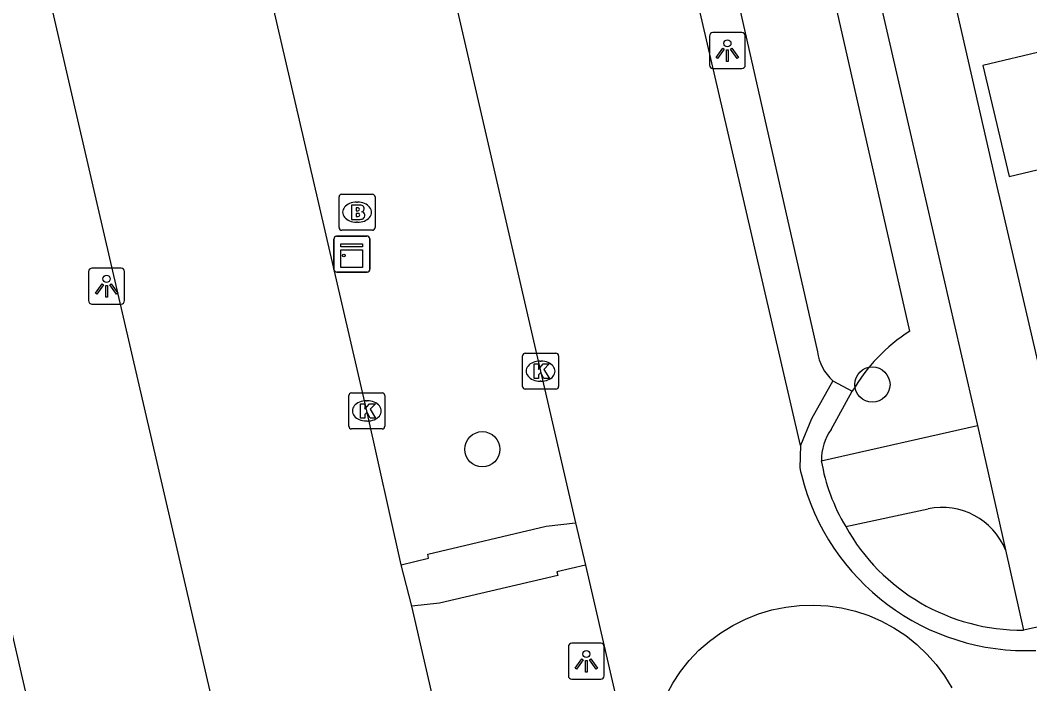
# Model space of a CAD drawing. Extents: x 156414 to 157775, y 382335 to 383765.
# Drawn here: x 156575.91 to 156603.98, y 383236.66 to 383255.09 of the extents above; entities that cross this region are included whole.
import ezdxf

# ---------------------------------------------------------------- set-up
doc = ezdxf.new("R2010")
doc.units = 0
for name, color, linetype in [('IMGEO_Boom', 7, 'Continuous'), ('IMGEO_Brandkraan', 7, 'Continuous'), ('IMGEO_Greppel_droge_sloot', 7, 'Continuous'), ('IMGEO_Kast', 7, 'Continuous'), ('IMGEO_Kolk', 7, 'Continuous'), ('IMGEO_Lichtpunt', 7, 'Continuous'), ('IMGEO_Muur', 7, 'Continuous'), ('IMGEO_Pand', 7, 'Continuous'), ('IMGEO_Rijbaan_lokaal_gesloten', 7, 'Continuous'), ('IMGEO_Rijbaan_lokaal_open', 7, 'Continuous'), ('IMGEO_Voetpad_open', 7, 'Continuous')]:
    doc.layers.add(name, color=color, linetype=linetype)

msp = doc.modelspace()

# ---------------------------------------------------------------- linework, layer by layer
at = {"layer": 'IMGEO_Boom'}
for centre in [(156599.606, 383244.973), (156588.764, 383243.176)]:
    msp.add_circle(centre, 0.489, dxfattribs=at)
at = {"layer": 'IMGEO_Brandkraan'}
for p, q in [((156584.779, 383249.332), (156584.779, 383250.184)), ((156584.854, 383250.258), (156585.706, 383250.258)), ((156585.267, 383250.038), (156585.292, 383250.038)), ((156585.78, 383250.184), (156585.78, 383249.332)), ((156585.29, 383249.478), (156585.265, 383249.478)), ((156585.706, 383249.258), (156584.854, 383249.258))]:
    msp.add_line(p, q, dxfattribs=at)
for points in [[(156584.779, 383249.332), (156584.779, 383250.184)], [(156584.854, 383250.258), (156585.706, 383250.258)], [(156585.78, 383250.184), (156585.78, 383249.332)], [(156585.127, 383249.958), (156585.127, 383249.558), (156585.34, 383249.558)], [(156585.358, 383249.958), (156585.127, 383249.958)], [(156585.306, 383249.877), (156585.252, 383249.877), (156585.252, 383249.801)], [(156585.252, 383249.801), (156585.305, 383249.801)], [(156585.314, 383249.725), (156585.252, 383249.725), (156585.252, 383249.644)], [(156585.252, 383249.644), (156585.314, 383249.644)], [(156585.706, 383249.258), (156584.854, 383249.258)]]:
    msp.add_lwpolyline(points, dxfattribs=at)
for centre, radius, start, end in [((156584.856, 383250.182), 0.0765, 91.552, 178.448), ((156584.856, 383250.182), 0.0765, 91.552, 178.448), ((156585.704, 383250.182), 0.0765, 1.552, 88.448), ((156585.704, 383250.182), 0.0765, 1.552, 88.448), ((156585.307, 383249.839), 0.0379, 267.8285, 90.9355), ((156585.315, 383249.684), 0.0404, 269.8759, 90.5077), ((156585.362, 383249.813), 0.145, 59.4692, 91.5367), ((156585.387, 383249.86), 0.0922, 285.5137, 58.1501), ((156585.392, 383249.668), 0.105, 301.3115, 78.989), ((156585.346, 383249.809), 0.251, 268.6676, 293.5347), ((156584.856, 383249.334), 0.0765, 181.552, 268.448), ((156584.856, 383249.334), 0.0765, 181.552, 268.448), ((156585.704, 383249.334), 0.0765, 271.552, 358.448), ((156585.704, 383249.334), 0.0765, 271.552, 358.448)]:
    msp.add_arc(centre, radius, start, end, dxfattribs=at)
for centre, major_axis, ratio, start_param, end_param in [((156585.266, 383249.758), (-0.387, 0.002), 0.722429, 4.712389, 7.853982), ((156585.291, 383249.758), (-0.39, 0.002), 0.717154, 1.570796, 4.712389)]:
    msp.add_ellipse(centre, major_axis=major_axis, ratio=ratio, start_param=start_param, end_param=end_param, dxfattribs=at)
at = {"layer": 'IMGEO_Greppel_droge_sloot'}
for points in [[(156600.643, 383246.455), (156599.838, 383250), (156590.429, 383291.436)], [(156587.862, 383290.954), (156597.144, 383250), (156598.077, 383245.884)]]:
    msp.add_lwpolyline(points, dxfattribs=at)
for centre, radius, start, end in [((156603.255, 383242.361), 4.856, 122.5396, 150.0563), ((156599.39, 383246.063), 1.325, 187.7784, 228.0488)]:
    msp.add_arc(centre, radius, start, end, dxfattribs=at)
at = {"layer": 'IMGEO_Kast'}
for p, q in [((156584.636, 383248.17), (156584.636, 383249.011)), ((156584.636, 383249.011), (156584.636, 383248.17)), ((156584.711, 383249.095), (156585.552, 383249.095)), ((156585.552, 383249.095), (156584.711, 383249.095)), ((156585.636, 383249.02), (156585.636, 383248.179)), ((156585.636, 383248.179), (156585.636, 383249.02)), ((156585.561, 383248.095), (156584.72, 383248.095)), ((156584.72, 383248.095), (156585.561, 383248.095))]:
    msp.add_line(p, q, dxfattribs=at)
for points in [[(156584.831, 383248.885), (156585.431, 383248.885), (156585.431, 383248.8), (156584.831, 383248.8), (156584.831, 383248.885)], [(156584.831, 383248.71), (156585.431, 383248.71), (156585.431, 383248.221), (156584.831, 383248.221), (156584.831, 383248.71)]]:
    msp.add_lwpolyline(points, dxfattribs=at)
msp.add_circle((156584.915, 383248.559), 0.0377, dxfattribs=at)
for centre, start, end in [((156584.714, 383249.017), 92.4484, 184.2845), ((156584.714, 383249.017), 92.4484, 184.2845), ((156585.558, 383249.017), 2.4484, 94.2845), ((156585.558, 383249.017), 2.4484, 94.2845), ((156584.714, 383248.173), 182.4484, 274.2845), ((156584.714, 383248.173), 182.4484, 274.2845), ((156585.558, 383248.173), 272.4484, 4.2845), ((156585.558, 383248.173), 272.4484, 4.2845)]:
    msp.add_arc(centre, 0.0779, start, end, dxfattribs=at)
at = {"layer": 'IMGEO_Kolk'}
for p, q in [((156589.956, 383245.844), (156590.808, 383245.844)), ((156589.881, 383244.918), (156589.881, 383245.77)), ((156590.369, 383245.624), (156590.394, 383245.624)), ((156590.882, 383245.77), (156590.882, 383244.918)), ((156590.392, 383245.064), (156590.367, 383245.064)), ((156585.125, 383244.74), (156585.977, 383244.74)), ((156590.808, 383244.844), (156589.956, 383244.844)), ((156585.05, 383243.814), (156585.05, 383244.666)), ((156585.538, 383244.52), (156585.563, 383244.52)), ((156586.051, 383244.666), (156586.051, 383243.814)), ((156585.561, 383243.96), (156585.536, 383243.96)), ((156585.977, 383243.74), (156585.125, 383243.74))]:
    msp.add_line(p, q, dxfattribs=at)
for points in [[(156589.956, 383245.844), (156590.808, 383245.844)], [(156589.881, 383244.918), (156589.881, 383245.77)], [(156590.202, 383245.544), (156590.325, 383245.544), (156590.325, 383245.393), (156590.455, 383245.544), (156590.619, 383245.544), (156590.473, 383245.393), (156590.626, 383245.144), (156590.474, 383245.144), (156590.389, 383245.308), (156590.325, 383245.241), (156590.325, 383245.144), (156590.202, 383245.144), (156590.202, 383245.544)], [(156590.882, 383245.77), (156590.882, 383244.918)], [(156585.125, 383244.74), (156585.977, 383244.74)], [(156590.808, 383244.844), (156589.956, 383244.844)], [(156585.05, 383243.814), (156585.05, 383244.666)], [(156585.371, 383244.44), (156585.494, 383244.44), (156585.494, 383244.289), (156585.624, 383244.44), (156585.788, 383244.44), (156585.642, 383244.289), (156585.795, 383244.04), (156585.643, 383244.04), (156585.558, 383244.204), (156585.494, 383244.137), (156585.494, 383244.04), (156585.371, 383244.04), (156585.371, 383244.44)], [(156586.051, 383244.666), (156586.051, 383243.814)], [(156585.977, 383243.74), (156585.125, 383243.74)]]:
    msp.add_lwpolyline(points, dxfattribs=at)
for centre, start, end in [((156589.958, 383245.768), 91.552, 178.448), ((156589.958, 383245.768), 91.552, 178.448), ((156590.806, 383245.768), 1.552, 88.448), ((156590.806, 383245.768), 1.552, 88.448), ((156585.127, 383244.664), 91.552, 178.448), ((156585.127, 383244.664), 91.552, 178.448), ((156585.975, 383244.664), 1.552, 88.448), ((156585.975, 383244.664), 1.552, 88.448), ((156589.958, 383244.92), 181.552, 268.448), ((156589.958, 383244.92), 181.552, 268.448), ((156590.806, 383244.92), 271.552, 358.448), ((156590.806, 383244.92), 271.552, 358.448), ((156585.127, 383243.816), 181.552, 268.448), ((156585.127, 383243.816), 181.552, 268.448), ((156585.975, 383243.816), 271.552, 358.448), ((156585.975, 383243.816), 271.552, 358.448)]:
    msp.add_arc(centre, 0.0765, start, end, dxfattribs=at)
for centre, major_axis, ratio, start_param, end_param in [((156590.368, 383245.344), (-0.387, 0.002), 0.722429, 4.712389, 7.853982), ((156590.393, 383245.344), (-0.39, 0.002), 0.717154, 1.570796, 4.712389), ((156585.537, 383244.24), (-0.387, 0.002), 0.722429, 4.712389, 7.853982), ((156585.562, 383244.24), (-0.39, 0.002), 0.717154, 1.570796, 4.712389)]:
    msp.add_ellipse(centre, major_axis=major_axis, ratio=ratio, start_param=start_param, end_param=end_param, dxfattribs=at)
at = {"layer": 'IMGEO_Lichtpunt'}
for p, q in [((156595.076, 383254.651), (156595.076, 383253.844)), ((156595.076, 383254.651), (156595.076, 383253.844)), ((156595.978, 383254.746), (156595.17, 383254.746)), ((156595.978, 383254.746), (156595.17, 383254.746)), ((156596.072, 383253.844), (156596.072, 383254.651)), ((156596.072, 383253.844), (156596.072, 383254.651)), ((156595.17, 383253.75), (156595.978, 383253.75)), ((156595.17, 383253.75), (156595.978, 383253.75)), ((156577.817, 383248.11), (156577.817, 383247.303)), ((156577.817, 383248.11), (156577.817, 383247.303)), ((156578.719, 383248.205), (156577.911, 383248.205)), ((156578.719, 383248.205), (156577.911, 383248.205)), ((156578.813, 383247.303), (156578.813, 383248.11)), ((156578.813, 383247.303), (156578.813, 383248.11)), ((156577.911, 383247.209), (156578.719, 383247.209)), ((156577.911, 383247.209), (156578.719, 383247.209)), ((156591.155, 383237.691), (156591.155, 383236.884)), ((156591.155, 383237.691), (156591.155, 383236.884)), ((156592.057, 383237.786), (156591.249, 383237.786)), ((156592.057, 383237.786), (156591.249, 383237.786)), ((156592.151, 383236.884), (156592.151, 383237.691)), ((156592.151, 383236.884), (156592.151, 383237.691)), ((156591.249, 383236.79), (156592.057, 383236.79)), ((156591.249, 383236.79), (156592.057, 383236.79))]:
    msp.add_line(p, q, dxfattribs=at)
for points in [[(156595.45, 383254.315), (156595.489, 383254.287), (156595.301, 383254.025), (156595.263, 383254.052), (156595.45, 383254.315)], [(156595.552, 383254.267), (156595.599, 383254.267), (156595.599, 383253.945), (156595.552, 383253.945), (156595.552, 383254.267)], [(156595.662, 383254.287), (156595.7, 383254.314), (156595.887, 383254.052), (156595.848, 383254.024), (156595.662, 383254.287)], [(156578.191, 383247.774), (156578.23, 383247.746), (156578.042, 383247.484), (156578.004, 383247.511), (156578.191, 383247.774)], [(156578.403, 383247.746), (156578.441, 383247.773), (156578.628, 383247.511), (156578.589, 383247.483), (156578.403, 383247.746)], [(156578.293, 383247.726), (156578.34, 383247.726), (156578.34, 383247.404), (156578.293, 383247.404), (156578.293, 383247.726)], [(156591.529, 383237.355), (156591.568, 383237.327), (156591.38, 383237.065), (156591.342, 383237.092), (156591.529, 383237.355)], [(156591.631, 383237.307), (156591.678, 383237.307), (156591.678, 383236.985), (156591.631, 383236.985), (156591.631, 383237.307)], [(156591.741, 383237.327), (156591.779, 383237.354), (156591.966, 383237.092), (156591.927, 383237.064), (156591.741, 383237.327)]]:
    msp.add_lwpolyline(points, dxfattribs=at)
for centre in [(156595.575, 383254.449), (156578.316, 383247.908), (156591.654, 383237.489)]:
    msp.add_circle(centre, 0.0994, dxfattribs=at)
for centre, start, end in [((156595.17, 383254.651), 90, 180), ((156595.17, 383254.651), 90, 180), ((156595.978, 383254.651), 0, 90), ((156595.978, 383254.651), 0, 90), ((156595.17, 383253.844), 180, 270), ((156595.17, 383253.844), 180, 270), ((156595.978, 383253.844), 270, 0), ((156595.978, 383253.844), 270, 360), ((156577.911, 383248.11), 90, 180), ((156577.911, 383248.11), 90, 180), ((156578.719, 383248.11), 0, 90), ((156578.719, 383248.11), 0, 90), ((156577.911, 383247.303), 180, 270), ((156577.911, 383247.303), 180, 270), ((156578.719, 383247.303), 270, 0), ((156578.719, 383247.303), 270, 360), ((156591.249, 383237.691), 90, 180), ((156591.249, 383237.691), 90, 180), ((156592.057, 383237.691), 0, 90), ((156592.057, 383237.691), 0, 90), ((156591.249, 383236.884), 180, 270), ((156591.249, 383236.884), 180, 270), ((156592.057, 383236.884), 270, 0), ((156592.057, 383236.884), 270, 360)]:
    msp.add_arc(centre, 0.0946, start, end, dxfattribs=at)
at = {"layer": 'IMGEO_Muur'}
msp.add_lwpolyline([(156574.23, 383244.35), (156577.304, 383231.031)], dxfattribs=at)
at = {"layer": 'IMGEO_Pand'}
msp.add_lwpolyline([(156602.68, 383253.832), (156603.409, 383250.754), (156606.836, 383251.566), (156606.106, 383254.644), (156602.68, 383253.832)], dxfattribs=at)
at = {"layer": 'IMGEO_Rijbaan_lokaal_gesloten'}
for points in [[(156597.611, 383243.284), (156596.05, 383250), (156591.394, 383270.026), (156586.645, 383290.85), (156586.402, 383293.057), (156586.513, 383293.089), (156586.201, 383294.234)], [(156585.024, 383268.578), (156585.34, 383267.206), (156589.308, 383250), (156590.382, 383245.344), (156591.355, 383241.13)], [(156597.611, 383243.284), (156597.587, 383242.66), (156597.609, 383242.562), (156597.633, 383242.464)], [(156591.355, 383241.13), (156591.627, 383239.954)], [(156591.627, 383239.954), (156594.539, 383227.35), (156594.961, 383225.531)]]:
    msp.add_lwpolyline(points, dxfattribs=at)
msp.add_arc((156603.882, 383244.023), 6.441, 194.0076, 272.4103, dxfattribs=at)
at = {"layer": 'IMGEO_Rijbaan_lokaal_open'}
for points in [[(156574.804, 383264.002), (156578.05, 383250), (156582.171, 383232.219)], [(156586.509, 383239.962), (156585.549, 383244.24), (156584.217, 383250), (156582.275, 383258.391)], [(156598.504, 383245.078), (156597.909, 383244.024), (156597.611, 383243.284)], [(156598.504, 383245.078), (156599.047, 383244.785)], [(156598.461, 383243.726), (156599.047, 383244.785)], [(156586.8, 383238.814), (156586.509, 383239.962)], [(156589.591, 383226.717), (156586.8, 383238.814)], [(156593.87, 383236.341), (156594.057, 383236.683), (156594.273, 383237.007), (156594.516, 383237.311), (156594.785, 383237.593), (156595.078, 383237.85), (156595.392, 383238.081), (156595.725, 383238.283), (156596.074, 383238.456), (156596.437, 383238.601), (156596.812, 383238.714), (156597.195, 383238.793), (156597.583, 383238.839), (156597.974, 383238.85), (156598.364, 383238.827), (156598.751, 383238.77), (156599.132, 383238.68), (156599.503, 383238.556), (156599.861, 383238.401), (156600.205, 383238.215), (156600.532, 383237.999), (156600.838, 383237.756), (156601.121, 383237.487), (156601.38, 383237.194), (156601.613, 383236.879), (156601.817, 383236.546)], [(156605.803, 383238.582), (156603.81, 383238.151)]]:
    msp.add_lwpolyline(points, dxfattribs=at)
for centre, radius, start, end in [((156599.65, 383242.872), 1.464, 144.3015, 180.6159), ((156603.351, 383243.732), 5.239, 189.6304, 211.0547), ((156603.767, 383243.766), 5.616, 209.1622, 270.4416)]:
    msp.add_arc(centre, radius, start, end, dxfattribs=at)
at = {"layer": 'IMGEO_Voetpad_open'}
for points in [[(156590.017, 383298.148), (156601.111, 383250), (156602.531, 383243.838)], [(156598.159, 383271.89), (156599.282, 383267.009), (156603.053, 383250.509), (156603.172, 383250), (156604.575, 383243.99)], [(156598.186, 383242.856), (156602.531, 383243.838)], [(156602.531, 383243.838), (156603.309, 383240.38)], [(156598.863, 383241.03), (156601.158, 383241.523)], [(156586.509, 383239.962), (156587.261, 383240.154), (156587.251, 383240.263), (156590.541, 383241.036), (156591.355, 383241.13)], [(156603.309, 383240.38), (156603.81, 383238.151)], [(156591.627, 383239.954), (156590.837, 383239.767), (156590.865, 383239.666), (156587.567, 383238.901), (156586.8, 383238.814)]]:
    msp.add_lwpolyline(points, dxfattribs=at)
msp.add_arc((156601.541, 383239.649), 1.913, 22.4763, 101.553, dxfattribs=at)

doc.saveas('drawing.dxf')
